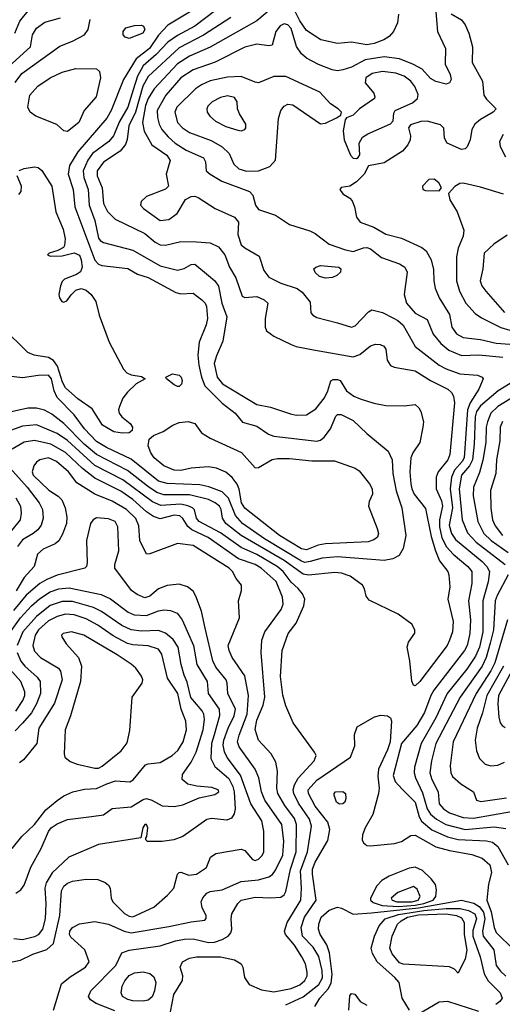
# Model space of a CAD drawing. Extents: x 1173029 to 1307123, y 522559 to 678521.
# Tile 450 of 623: x 1206068 to 1208871, y 632299 to 638023. Entities that reach past the tile are written whole.
import ezdxf

# ---------------------------------------------------------------- set-up
doc = ezdxf.new("R2010")
doc.units = 0

msp = doc.modelspace()

# ---------------------------------------------------------------- linework, layer by layer
at = {"layer": '0CON10XD'}
for points in [[(1208481.9, 638115), (1208494.8, 637955), (1208540.6, 637855), (1208539.1, 637765), (1208569.5, 637705), (1208574.3, 637675), (1208565, 637656.2), (1208545, 637648.6), (1208485, 637662.9), (1208455, 637681.8), (1208405.6, 637735.6), (1208355, 637762.3), (1208275, 637795.2), (1208185, 637806.4), (1208075, 637789.3), (1207995, 637747.3), (1207945, 637731.3), (1207915, 637726.2), (1207882.3, 637732.3), (1207803.2, 637763.2), (1207735, 637800), (1207705, 637823.5), (1207676.5, 637866.5), (1207645, 637972.5), (1207625, 637993.8), (1207605, 637997.9), (1207582, 637988), (1207556.7, 637955), (1207535, 637874), (1207515, 637870), (1207445, 637881.5), (1207375, 637863.3), (1207203.4, 637776.6), (1207075, 637730.5), (1207005, 637684.7), (1206916.2, 637585), (1206866.9, 637495), (1206868.4, 637455), (1206878.8, 637415), (1206894.8, 637384.8), (1206931.1, 637341.1), (1206970.4, 637305), (1207035, 637264.2), (1207135, 637219.4), (1207146.6, 637196.6), (1207151.9, 637145), (1207174.2, 637124.2), (1207241.9, 637085), (1207403.3, 637023.3), (1207422.2, 637002.2), (1207437.3, 636945), (1207455, 636918.9), (1207555, 636886.2), (1207635, 636832), (1207754, 636795), (1207785, 636779.5), (1207865, 636718.9), (1207960.8, 636685), (1208005, 636675.9), (1208065, 636697.6), (1208085, 636699.1), (1208105, 636690), (1208169.7, 636639.7), (1208275, 636603.4), (1208305.5, 636585), (1208319.1, 636555), (1208301.8, 636425), (1208314.7, 636375), (1208365, 636316.9), (1208435, 636280.8), (1208470, 636195), (1208515, 636140), (1208561.3, 636101.3), (1208635, 636070.3), (1208735, 636073.8), (1208875, 636060.2)], [(1206039.6, 637945), (1206068.8, 638015), (1206125, 638083.6)], [(1207065, 638073.2), (1206929.6, 637990.4), (1206875, 637933.1), (1206823, 637855), (1206744.9, 637795.1), (1206671.1, 637675), (1206600, 637495), (1206575, 637451.2), (1206406.2, 637255), (1206357.9, 637175), (1206349, 637125), (1206378.4, 637035), (1206388.1, 636935), (1206505.4, 636625.4), (1206525, 636600.9), (1206545, 636593.2), (1206695.9, 636575.9), (1206752.6, 636542.6), (1206815, 636523.8), (1206975, 636437.8), (1207005, 636429.6), (1207075, 636432.7), (1207126.9, 636395), (1207145, 636375.7), (1207152.9, 636355), (1207160, 636285), (1207151.7, 636248.3), (1207111.2, 636148.8), (1207103.5, 636073.5), (1207107.9, 636015), (1207123.4, 635945), (1207143.8, 635893.8), (1207243.6, 635793.6), (1207320, 635735), (1207362.8, 635682.8), (1207445, 635659.2), (1207513.2, 635613.2), (1207545, 635601.8), (1207795, 635573.2), (1207815, 635578.8), (1207836.7, 635595), (1207873.6, 635645), (1207905, 635717.5), (1207915, 635726.9), (1207935, 635727.8), (1208005, 635692.5), (1208085, 635616.5), (1208208.5, 635515), (1208231.8, 635465), (1208235.3, 635385), (1208245.3, 635334.7), (1208254.8, 635284.8), (1208288.8, 635185), (1208311.4, 635025), (1208295, 634948), (1208271.6, 634908.4), (1208235, 634887.9), (1208185, 634878.4), (1207915, 634900.2), (1207825, 634892.8), (1207755, 634872.7), (1207725, 634867.8)], [(1207205, 638077.3), (1207085, 637984.8), (1206985, 637931.7), (1206927.9, 637892.1), (1206860.3, 637819.7), (1206785, 637753.8), (1206752.6, 637695), (1206727.2, 637615), (1206695.9, 637515), (1206648.8, 637431.2), (1206612.9, 637347.1), (1206585.4, 637315), (1206491.1, 637245), (1206464.3, 637205.7), (1206436.8, 637145), (1206440, 637105), (1206465.2, 637035), (1206472.4, 636945), (1206504.4, 636855), (1206525, 636753.1), (1206535, 636738.5), (1206555, 636727.1), (1206725, 636682.2), (1206885, 636591.2), (1206985, 636567.7), (1207023.4, 636576.6), (1207065, 636600), (1207085, 636601.5), (1207165, 636536.4), (1207201.2, 636505), (1207223.4, 636473.4), (1207243.1, 636375), (1207271.5, 636295), (1207248.9, 636155), (1207211.1, 636068.9), (1207198.7, 636025), (1207214.7, 635945), (1207246.6, 635906.6), (1207445, 635786.5), (1207525, 635770.9), (1207640.8, 635730.8), (1207675, 635724.6), (1207735, 635726.5), (1207789.3, 635760.7), (1207839.6, 635825), (1207858.9, 635865), (1207875, 635922.5), (1207888.8, 635931.2), (1207915, 635931.4), (1207928.8, 635925), (1207965.8, 635865), (1208010, 635835), (1208045, 635819.6), (1208125, 635792.7), (1208195, 635780.4), (1208302.4, 635777.6), (1208365, 635785.7), (1208387.4, 635767.4), (1208398.6, 635745), (1208412.9, 635685), (1208410.6, 635655), (1208391.8, 635565), (1208351.5, 635505), (1208339.4, 635475), (1208335.3, 635395), (1208339.8, 635325), (1208345.8, 635295), (1208360.3, 635265), (1208425, 635182), (1208458.5, 635018.5), (1208483.4, 634935), (1208507.1, 634877.1), (1208554.4, 634815), (1208561.8, 634795), (1208566.9, 634725), (1208555.4, 634655), (1208586.6, 634525), (1208582.8, 634465), (1208565.6, 634415.6), (1208550.4, 634385), (1208392.1, 634175), (1208365, 634150.6)], [(1207555, 638106.8), (1207445, 638016.9), (1207309.1, 637939.1), (1207175, 637863.4), (1207055, 637810.4), (1206985, 637766.5), (1206849.9, 637620.1), (1206815, 637565.4), (1206799.6, 637525), (1206782.1, 637425), (1206791.9, 637375), (1206835.2, 637295.2), (1206923.8, 637235), (1206942.3, 637205), (1206919.4, 637125), (1206933.3, 637055), (1206915, 637038), (1206804.6, 636995.4), (1206773.4, 636966.6), (1206770, 636945), (1206786.9, 636925), (1206885, 636855.5), (1206935, 636860.5), (1206983.1, 636896.9), (1207031.9, 636978.1), (1207064.5, 636995.5), (1207085, 636996.5), (1207105, 636989.4), (1207203.8, 636925), (1207316, 636875), (1207339.4, 636845), (1207334.6, 636775), (1207355.6, 636715), (1207375, 636695.8), (1207459.1, 636649.1), (1207486.5, 636565), (1207515, 636526.8), (1207585, 636491.5), (1207680.3, 636460.3), (1207709.7, 636439.7), (1207755, 636380), (1207759.3, 636319.3), (1207770, 636305), (1207795, 636290.8), (1207915, 636261.2), (1207995, 636234.6), (1208016.2, 636243.8), (1208095, 636323.8), (1208114.2, 636335.8), (1208175, 636320), (1208235, 636289.6), (1208265, 636273.9), (1208295, 636246.9), (1208365, 636122.9), (1208505.2, 636015.2), (1208545, 635992.9), (1208625, 635964.1), (1208727.3, 635957.3), (1208755.3, 635945.3), (1208760.6, 635935), (1208736, 635875), (1208684.7, 635795.3), (1208669.2, 635755), (1208649.4, 635475), (1208638.8, 635455), (1208593, 635405), (1208576.3, 635363.7), (1208568.6, 635295), (1208582.7, 635185), (1208562.4, 635085), (1208575.7, 635035), (1208600.3, 635000.3), (1208754.1, 634874.1), (1208781.2, 634845), (1208796.8, 634815), (1208789.8, 634755), (1208758.1, 634645), (1208758.6, 634465), (1208738.9, 634375), (1208716.3, 634323.7), (1208665, 634247.5), (1208551.7, 634105), (1208486.3, 633965), (1208400.2, 633815), (1208362.2, 633677.8), (1208359.4, 633645), (1208367.3, 633615), (1208408.6, 633528.6), (1208421.4, 633481.4), (1208435.1, 633435.1), (1208455, 633404.3), (1208489.7, 633375), (1208544.4, 633344.4), (1208655, 633315.5), (1208825, 633330.2), (1208891.9, 633321.9)], [(1208268.8, 638055), (1208262.9, 638005), (1208238.9, 637955), (1208214.7, 637925.3), (1208182.9, 637905), (1208128, 637885), (1208085, 637877.3), (1207995, 637891.6), (1207914.2, 637884.2), (1207816.7, 637906.7), (1207735, 637959.2), (1207695.6, 638015.6), (1207649.1, 638109.1)], [(1208575, 638056.7), (1208635, 638021.2), (1208655, 637993.8), (1208677.5, 637945), (1208697.5, 637865), (1208696.4, 637775), (1208756.1, 637666.1), (1208764.4, 637585), (1208780.5, 637560.5), (1208835.7, 637505), (1208819.2, 637485), (1208745, 637442.9), (1208711.1, 637415), (1208694.5, 637385), (1208684.4, 637324.4), (1208666.5, 637283.5), (1208655, 637272.2), (1208635, 637267.5), (1208550.8, 637305), (1208535.7, 637335), (1208532.3, 637392.3), (1208512.4, 637412.4), (1208435, 637433.5), (1208398.3, 637431.7), (1208337.5, 637412.5), (1208327.5, 637395), (1208337.7, 637347.7), (1208335.7, 637325), (1208323.3, 637295), (1208291.7, 637258.3), (1208185, 637190), (1208095, 637172.5), (1208068.6, 637125), (1208025, 637080.9), (1207985, 637055.8), (1207935, 637047.5), (1207927.5, 637035), (1207945, 637010), (1207985, 636986), (1207999.4, 636969.4), (1208012.7, 636935), (1208024.5, 636874.5), (1208045, 636845.6), (1208125, 636816.2), (1208195, 636775.6), (1208285, 636753.1), (1208405, 636698), (1208429.1, 636679.1), (1208457.6, 636627.6), (1208471.1, 636571.1), (1208472.9, 636505), (1208481.2, 636461.2), (1208505.4, 636405), (1208565, 636309.4), (1208578, 636235), (1208605, 636196.8), (1208645, 636175.8), (1208745, 636162.9), (1208835, 636143), (1208915, 636137.2)], [(1206005, 637750), (1206130.7, 637865), (1206142, 637935), (1206165.6, 637974.4), (1206215, 638008.6), (1206305, 638032.9)], [(1206041.8, 637658.2), (1206079.9, 637710.1), (1206301.8, 637868.2), (1206375, 637897.6), (1206444.5, 637935), (1206466.9, 637965), (1206478, 638025)], [(1207293.8, 638035), (1207135, 637932.2), (1206995, 637859.8), (1206815, 637693.1), (1206783.6, 637636.4), (1206741.2, 637485), (1206701.8, 637405), (1206693.3, 637326.7), (1206683, 637297), (1206651.5, 637258.5), (1206555.4, 637195), (1206518.8, 637145), (1206519, 637115), (1206547.3, 637045), (1206555, 636954), (1206577.4, 636907.4), (1206623.2, 636863.2), (1206795, 636780.3), (1206855, 636729.7), (1206884, 636714), (1206915, 636712.5), (1207005, 636734.2), (1207095, 636732.1), (1207175, 636725.3), (1207222.2, 636702.2), (1207260.7, 636655), (1207286, 636585), (1207322.8, 636522.8), (1207360.8, 636415), (1207375, 636407.5), (1207445, 636414.5), (1207488, 636395), (1207509.2, 636375), (1207493.1, 636285), (1207494.3, 636235), (1207502.5, 636215), (1207543.6, 636183.6), (1207645, 636134.5), (1207675, 636122.5), (1207775, 636104.6), (1208006.1, 636063.9), (1208043.8, 636076.2), (1208105, 636127.1), (1208135, 636137.1), (1208162.5, 636135), (1208183.3, 636125), (1208195, 636107.5), (1208203, 636043), (1208221.7, 636011.7), (1208242.5, 636002.5), (1208365, 635982.2), (1208455, 635924.7), (1208554.8, 635874.8), (1208576.2, 635855), (1208587.7, 635835), (1208593.3, 635795), (1208566.8, 635495), (1208555.8, 635465), (1208498.9, 635395), (1208486.5, 635363.5), (1208487.9, 635295), (1208518.5, 635225), (1208524.4, 635195), (1208506.7, 635115), (1208507.6, 635075), (1208520.1, 635010), (1208547.6, 634957.6), (1208586.5, 634916.5), (1208671.6, 634845), (1208694.1, 634815), (1208694.8, 634745), (1208674.8, 634645), (1208687.3, 634535), (1208683.5, 634455), (1208668, 634385), (1208652.6, 634355), (1208474.3, 634125), (1208457, 634095), (1208419, 633995), (1208375, 633919.2), (1208286.5, 633815), (1208238.3, 633628.3), (1208248.6, 633595), (1208289.8, 633549.8)], [(1206705, 637914.4), (1206681.7, 637921.7), (1206668.8, 637935), (1206668.8, 637955), (1206684.4, 637975.6), (1206735, 637990), (1206775, 637992), (1206788, 637985), (1206794.2, 637965), (1206783.8, 637945), (1206705, 637914.4)], [(1206345, 637373.3), (1206325, 637376.7), (1206283.8, 637413.8), (1206161.5, 637461.5), (1206128.2, 637485), (1206115.4, 637515), (1206126.9, 637585), (1206174, 637636), (1206245, 637684.6), (1206315, 637717.5), (1206395, 637738.5), (1206515, 637738), (1206531.9, 637721.9), (1206537.5, 637685), (1206512.5, 637575), (1206443.1, 637495), (1206411.4, 637425), (1206345, 637373.3)], [(1208023.6, 637216.4), (1208035, 637222.5), (1208043, 637237), (1208040.8, 637305), (1208060.3, 637339.7), (1208090.2, 637359.8), (1208222.3, 637417.7), (1208237.5, 637435), (1208240.7, 637479.3), (1208250, 637495), (1208350.6, 637539.4), (1208378.9, 637565), (1208382.1, 637587.9), (1208362.9, 637635), (1208340, 637665), (1208301.5, 637695), (1208252.5, 637712.5), (1208175, 637721.9), (1208115, 637709.7), (1208078.8, 637685), (1208075.4, 637655), (1208125.8, 637595), (1208132, 637575), (1208128.8, 637565), (1208041.4, 637505), (1208005, 637468.8), (1207967, 637453), (1207958.3, 637441.7), (1207947.7, 637377.7), (1207952.9, 637325), (1207989.2, 637235), (1208005, 637218), (1208023.6, 637216.4)], [(1207385, 637141.7), (1207455, 637143.5), (1207520.3, 637169.7), (1207553.2, 637206.8), (1207571.1, 637448.9), (1207585.5, 637494.5), (1207605, 637520), (1207625, 637532), (1207655, 637527.5), (1207815, 637416.7), (1207845, 637421.2), (1207908.3, 637451.7), (1207933, 637467), (1207936.7, 637485), (1207918.8, 637505), (1207873, 637533), (1207810.8, 637600.8), (1207615, 637692.2), (1207545, 637692.2), (1207455, 637656.4), (1207435, 637659.2), (1207355, 637693.1), (1207275, 637689.5), (1207175, 637668.4), (1207123.5, 637645), (1207089.9, 637620.1), (1206980.4, 637515), (1206970.3, 637485), (1206985.4, 637425), (1207013.5, 637395), (1207055, 637368), (1207181, 637321), (1207245, 637284.1), (1207284.7, 637245), (1207313, 637183), (1207341.5, 637155), (1207385, 637141.7)], [(1207355, 637377.5), (1207375, 637384), (1207382, 637395), (1207382.5, 637415), (1207345.5, 637475.5), (1207334.3, 637505), (1207330.8, 637545), (1207315, 637570.8), (1207275, 637580), (1207235, 637571.5), (1207185.4, 637544.6), (1207160.7, 637519.3), (1207154.6, 637505), (1207157.3, 637485), (1207172.3, 637462.3), (1207205, 637433.3), (1207265, 637402.9), (1207335, 637381.4), (1207355, 637377.5)], [(1208876.7, 637355), (1208854.5, 637315), (1208858.5, 637285), (1208890, 637225)], [(1206064.7, 637145.3), (1206095, 637158.8), (1206155, 637167.5), (1206175, 637163.1), (1206196.2, 637146.2), (1206255.4, 637055), (1206278.2, 636905), (1206320.9, 636805), (1206331.7, 636748.3), (1206329.2, 636710.8), (1206321.7, 636698.3), (1206289.5, 636680.5), (1206240, 636665), (1206230, 636655), (1206245, 636647.5), (1206315, 636650), (1206385, 636667.5), (1206415, 636654), (1206425, 636627.5), (1206430.9, 636585), (1206422, 636558), (1206398.9, 636541.1), (1206328, 636515), (1206315, 636501.2), (1206304.4, 636475), (1206295.7, 636425), (1206299.2, 636405), (1206313.8, 636385), (1206325, 636380.8), (1206341.7, 636388.3), (1206367.3, 636422.7), (1206395, 636450), (1206425, 636460), (1206455, 636450.7), (1206483.1, 636425), (1206510, 636385), (1206529.5, 636305), (1206587.4, 636147.4), (1206670.9, 635990.9), (1206690.9, 635970.9), (1206715, 635958.5), (1206775, 635949.4), (1206797.5, 635935), (1206744.5, 635905.5), (1206695, 635858), (1206668, 635822), (1206648.1, 635775), (1206642.9, 635755), (1206645.8, 635735), (1206660.8, 635715), (1206709.4, 635675), (1206722.9, 635655), (1206722, 635635), (1206705, 635622), (1206665, 635619.4)], [(1206063.1, 637006.9), (1206076.9, 637025), (1206079.4, 637055), (1206054.4, 637115)], [(1208505, 637027.5), (1208517.5, 637045), (1208502.5, 637075), (1208475, 637096.7), (1208445, 637093.3), (1208407.5, 637055), (1208410, 637035), (1208425, 637030), (1208505, 637027.5)], [(1208879.2, 637009.2), (1208745, 637050), (1208645, 637072), (1208625, 637071.2), (1208595, 637053.3), (1208558.3, 637011.7), (1208566.7, 636975), (1208610, 636905), (1208648.5, 636798.5), (1208643.8, 636765), (1208615.9, 636695), (1208605.9, 636645), (1208606.2, 636505), (1208621.9, 636445), (1208660.4, 636375), (1208714.7, 636314.7), (1208749.9, 636289.9), (1208863, 636233), (1208915, 636217.5)], [(1208900.6, 636769.4), (1208821.7, 636718.3), (1208766.7, 636665), (1208758.5, 636575), (1208743.6, 636505), (1208752.7, 636475), (1208775, 636445.6), (1208885, 636321.6)], [(1207845, 636520), (1207810.5, 636530.5), (1207785, 636552.5), (1207777.5, 636575), (1207787.5, 636585), (1207815.8, 636594.2), (1207921.2, 636585), (1207934, 636575), (1207932, 636555), (1207910, 636535), (1207885, 636524), (1207845, 636520)], [(1206665, 635619.4), (1206615, 635626.2), (1206548.6, 635665), (1206489.8, 635759.8), (1206405, 635818.6), (1206335, 635883.5), (1206316.5, 635916.5), (1206288.1, 636008.1), (1206265, 636040.9), (1206235, 636058.4), (1206152.4, 636072.4), (1206115, 636087.5), (1205965.8, 636235)], [(1207725, 634867.8), (1207705, 634874.8), (1207491, 635005), (1207362.6, 635095), (1207321, 635141), (1207281.9, 635241.9), (1207245, 635278), (1207167.6, 635307.6), (1207115, 635318.7), (1206925, 635326.2), (1206875, 635340.7), (1206715, 635468), (1206572.3, 635535), (1206515, 635570.4), (1206445.2, 635645), (1206384.9, 635724.9), (1206286.4, 635826.4), (1206268.3, 635865), (1206253, 635935), (1206235, 635956.2), (1206174.8, 635955.2), (1206085, 635940.8), (1205954.3, 635955.7)], [(1206985, 635890), (1206965, 635900.8), (1206920, 635935), (1206916.7, 635945), (1206955, 635964.2), (1206995, 635956.7), (1207006.7, 635945), (1207012.2, 635925), (1207007.1, 635905), (1206995, 635891.2), (1206985, 635890)], [(1208976.5, 635945), (1208847.3, 635865), (1208745, 635777.4), (1208721.4, 635745), (1208714.6, 635715), (1208708.9, 635555), (1208697.7, 635465), (1208680.9, 635429.1), (1208634.8, 635375), (1208620.1, 635295), (1208638, 635115), (1208669.2, 635039.2), (1208719.8, 634985), (1208887.6, 634855)], [(1208985, 635859.6), (1208845.7, 635774.3), (1208805.8, 635735), (1208785.2, 635684.8), (1208778.7, 635655), (1208775.6, 635565), (1208758.3, 635461.7), (1208739.2, 635390.8), (1208703.8, 635305), (1208702.3, 635255), (1208729.6, 635105), (1208765, 635036.8), (1208806.2, 634995), (1208905, 634926)], [(1208365, 634150.6), (1208355, 634154.3), (1208346.8, 634176.8), (1208334.4, 634295), (1208318.2, 634375), (1208326.1, 634405), (1208363, 634457), (1208363.6, 634475), (1208345, 634508.6), (1208266.6, 634566.6), (1208098.9, 634648.9), (1208080.9, 634670.9), (1208070.8, 634715), (1208059.2, 634735), (1207987.6, 634787.6), (1207936.7, 634805), (1207899.2, 634809.2), (1207745, 634793.4), (1207715, 634798.8), (1207605, 634879.6), (1207355, 635024.1), (1207265.2, 635095), (1207246.8, 635125), (1207239, 635175), (1207228.2, 635195), (1207203.8, 635215), (1207165, 635233.7), (1207055, 635260.7), (1206905, 635261.3), (1206865, 635274.5), (1206810.6, 635310.6), (1206695, 635403), (1206515, 635494.8), (1206443.6, 635555), (1206325, 635674.8), (1206255, 635730.3), (1206212.7, 635752.7), (1206165, 635764.8), (1206115.7, 635764.3), (1205985, 635736)], [(1206944, 632255), (1206963.1, 632356.9), (1207013.6, 632436.4), (1207015.6, 632465), (1207000.6, 632515), (1207014.3, 632545), (1207053.8, 632566.2), (1207095, 632574.7), (1207234.3, 632574.2), (1207315, 632557.9), (1207355.6, 632535), (1207364.4, 632515), (1207374.4, 632455), (1207400.6, 632415), (1207472.9, 632382.9), (1207545, 632371.4), (1207645, 632390.6), (1207695, 632413), (1207725, 632437.7), (1207738.8, 632465), (1207738.8, 632485), (1207728.9, 632535), (1207707.7, 632575), (1207665, 632643.4), (1207612.2, 632705), (1207607.3, 632725), (1207622.5, 632775), (1207701.6, 632905), (1207704.8, 632975), (1207699.6, 633075), (1207739.7, 633185), (1207762.9, 633335), (1207751.1, 633375), (1207688.1, 633468.1), (1207660, 633525), (1207656, 633545), (1207664.3, 633575), (1207685, 633612.9), (1207777.9, 633715), (1207790, 633745), (1207781.5, 633765), (1207657.1, 633935), (1207615, 634033.8), (1207595.9, 634095.9), (1207583.8, 634205), (1207593.3, 634355), (1207627.9, 634455), (1207673.2, 634515), (1207718, 634615), (1207724.6, 634655), (1207710.8, 634685), (1207686.4, 634716.4), (1207645, 634753.9), (1207598.4, 634815), (1207563.7, 634843.7), (1207445, 634913.4), (1207353.8, 634953.8), (1207235, 635040.5), (1207110.4, 635105), (1207095.4, 635125), (1207083.6, 635173.6), (1207072.5, 635185), (1207045, 635197.7), (1207005, 635205.8), (1206887.8, 635197.8), (1206839.8, 635219.8), (1206667.7, 635347.7), (1206505, 635431.7), (1206345, 635576), (1206285, 635616.8), (1206165, 635666.7), (1206085, 635660.5), (1206015.2, 635634.8)], [(1207735, 634941.5), (1207705, 634946.5), (1207577.5, 635025), (1207375, 635182.7), (1207356.2, 635215), (1207343.4, 635293.4), (1207332.1, 635322.1), (1207302.2, 635362.2), (1207265, 635392.7), (1207211.2, 635415), (1207165, 635423.9), (1207065, 635416.7), (1207005, 635402.2), (1206965, 635404), (1206905, 635428.8), (1206849.5, 635475), (1206829.5, 635505), (1206814.4, 635545), (1206820.8, 635585), (1206845.3, 635604.7), (1206901.2, 635628.8), (1206956.9, 635665), (1206995, 635682), (1207046.8, 635686.8), (1207085, 635676), (1207125, 635621.2), (1207175, 635590), (1207357, 635507), (1207435, 635417.1), (1207455, 635419.4), (1207535, 635466.2), (1207565, 635472.1), (1207635, 635472.3), (1207765, 635457.5), (1207897.7, 635457.7), (1208016.2, 635416.2), (1208040.2, 635400.2), (1208100, 635325), (1208115.6, 635295), (1208116.9, 635265), (1208097.6, 635222.4), (1208094.3, 635195), (1208145.4, 635065.4), (1208153.1, 635035), (1208147.1, 635015), (1208125, 634998.8), (1208091.6, 634988.4), (1207845, 634976.5), (1207802.4, 634967.6), (1207735, 634941.5)], [(1208873.1, 635686.9), (1208860, 635655), (1208856.6, 635575), (1208837.8, 635465), (1208833.6, 635385), (1208803.8, 635285), (1208804, 635184), (1208814.8, 635115), (1208830.8, 635080.8), (1208873.2, 635025)], [(1207595, 634665.7), (1207557.4, 634757.4), (1207470, 634835), (1207435, 634854.8), (1207339.1, 634889.1), (1207162.3, 635012.3), (1207067.7, 635057.7), (1207045.7, 635075.7), (1207015, 635123.8), (1206997.9, 635137.9), (1206965, 635141.6), (1206885, 635121), (1206845.7, 635135.7), (1206805, 635162.4), (1206725, 635232.9), (1206655, 635281.2), (1206505, 635358.3), (1206433.8, 635413.8), (1206335, 635507.1), (1206248.5, 635555), (1206155, 635576.2), (1206095, 635566.8), (1206023.8, 635526.2)], [(1205994.6, 635435), (1206110.7, 635305), (1206181.6, 635215), (1206200.3, 635175), (1206204.6, 635125), (1206192.5, 635085), (1206172.9, 635057.1), (1206146.7, 635035), (1206085, 634999.3), (1206055, 634959.6)], [(1206265.5, 632265), (1206311.7, 632418.3), (1206360.6, 632459.4), (1206450, 632515), (1206472.5, 632545), (1206447.3, 632615), (1206365, 632688.9), (1206358, 632705), (1206360.4, 632725), (1206375, 632745.5), (1206415, 632766.7), (1206505, 632780.2), (1206584.8, 632764.8), (1206675, 632723.8), (1206715, 632715.2), (1206935, 632751.7), (1207065, 632778.1), (1207142.9, 632787.1), (1207151.4, 632798.6), (1207151.9, 632815), (1207128.9, 632858.9), (1207122.8, 632895), (1207131.3, 632918.7), (1207154.4, 632945.6), (1207175, 632955.3), (1207245, 632964.1), (1207355, 633013), (1207455, 633023.5), (1207515, 633040), (1207535.8, 633054.2), (1207555, 633077.9), (1207596.5, 633165), (1207602.9, 633247.1), (1207590.2, 633345), (1207492.4, 633485), (1207472.4, 633535), (1207457.5, 633615), (1207436.5, 633665), (1207342.3, 633795), (1207334.3, 633825), (1207343.5, 633863.5), (1207389.7, 633985), (1207397.8, 634095), (1207375, 634208.6), (1207302.5, 634315), (1207284.6, 634355), (1207279.1, 634385), (1207344.4, 634545), (1207340, 634645), (1207357.5, 634705), (1207355.8, 634735), (1207324.7, 634774.7), (1207303.9, 634815), (1207285, 634834.1), (1207075, 634966.9), (1206985, 634978.2), (1206825, 634917.1), (1206805, 634915.8), (1206766.8, 634995), (1206760.2, 635080.2), (1206743.2, 635123.2), (1206689.1, 635175), (1206605, 635224.8), (1206505, 635265.3), (1206401, 635331), (1206350.9, 635395), (1206281.2, 635455), (1206235, 635475.8), (1206185.8, 635464.2), (1206165, 635450), (1206150.9, 635429.1), (1206141.6, 635395), (1206146.3, 635375), (1206237.1, 635287.1), (1206292.2, 635252.2), (1206312.4, 635232.4), (1206332.5, 635185), (1206341.1, 635131.1), (1206340, 635095), (1206317.3, 635032.7), (1206295.9, 634994.1), (1206273.6, 634976.4), (1206205, 634944.6), (1206171.5, 634915), (1206152.5, 634845), (1206095, 634780.4), (1206047.9, 634702.1)], [(1206045, 635242.5), (1206072.5, 635195), (1206077.3, 635155), (1206070, 635115), (1206015.1, 635044.9)], [(1205965, 632534), (1206072.9, 632555), (1206145, 632590.9), (1206225, 632616.9), (1206265, 632653.3), (1206301.6, 632815), (1206311.9, 632958.1), (1206324, 632985), (1206345, 633002.7), (1206375, 633014.7), (1206455, 633026.1), (1206522.5, 633025), (1206565, 633007.5), (1206585, 632991.4), (1206594.4, 632975), (1206600, 632915), (1206610, 632895), (1206676.9, 632826.9), (1206705, 632810.9), (1206725, 632808.4), (1206846.6, 632863.4), (1206926.6, 632933.4), (1206963.1, 632975), (1206984, 633055), (1206994.2, 633065.8), (1207005, 633068), (1207050.4, 633050.4), (1207095, 633056.4), (1207152.5, 633095), (1207176.7, 633155), (1207206.7, 633175), (1207355, 633200.4), (1207375, 633193.1), (1207420.4, 633140.4), (1207435, 633135.6), (1207455, 633142.2), (1207475.8, 633164.2), (1207485.4, 633185), (1207486, 633305), (1207474.2, 633365), (1207411.1, 633465), (1207350.5, 633630.5), (1207273.1, 633733.1), (1207257.6, 633767.6), (1207249.8, 633805), (1207253.4, 633835), (1207279, 633905), (1207314.8, 633975), (1207321.1, 634015), (1207276.4, 634105), (1207273.6, 634165), (1207267.1, 634185), (1207208.2, 634258.2), (1207189.5, 634295), (1207144.7, 634485.3), (1207123.7, 634583.7), (1207091.2, 634671.2), (1207075, 634700.8), (1207043.8, 634725), (1206995, 634741.5), (1206925, 634732.9), (1206875, 634713.9), (1206825, 634672.5), (1206795, 634661.3), (1206750.4, 634680.4), (1206718.5, 634705), (1206620, 634835), (1206620, 634855), (1206643.3, 634935), (1206637.5, 635075), (1206622.9, 635105), (1206585, 635121.8), (1206515, 635126.2), (1206495.3, 635114.7), (1206479.4, 635095), (1206456.9, 634995), (1206460, 634865), (1206456.2, 634845), (1206446.7, 634835), (1206285, 634793.5), (1206225, 634769.1), (1206185, 634744.3), (1206105, 634677.3), (1206032.1, 634587.9)], [(1208905.3, 634795), (1208841, 634675), (1208830.6, 634645), (1208819.5, 634475), (1208801.7, 634398.3), (1208777.6, 634315), (1208755, 634265.3), (1208627.4, 634085), (1208485.2, 633815), (1208461.1, 633715), (1208451.2, 633645), (1208461.6, 633605), (1208498, 633535), (1208504.1, 633465), (1208530, 633435), (1208565, 633412.2), (1208645, 633384.8), (1208705, 633380.5), (1208925, 633419.6)], [(1206015.5, 634465), (1206073.7, 634545), (1206137, 634615), (1206183.9, 634656.1), (1206245, 634696.8), (1206295, 634714.8), (1206355, 634720.6), (1206541.9, 634681.9), (1206595.2, 634655.2), (1206698.6, 634578.6), (1206733.6, 634563.6), (1206805, 634558.6), (1206875, 634586.4), (1206905, 634592.2), (1206945, 634588.7), (1206982.2, 634572.2), (1207012.7, 634535), (1207077, 634385), (1207097.9, 634275), (1207156.6, 634175), (1207162.4, 634105), (1207227.6, 634015), (1207228.8, 633975), (1207197.7, 633865)], [(1206046, 632945), (1206075, 632964.4), (1206095, 632990.8), (1206132.9, 633097.1), (1206192.9, 633205), (1206235, 633303.3), (1206250.9, 633325), (1206285, 633348.8), (1206345, 633372.9), (1206485, 633391.5), (1206555, 633400.8), (1206605, 633437.5), (1206715, 633446.2), (1206785, 633489.3), (1206805, 633495.4), (1206836.5, 633486.5), (1206895, 633453.3), (1206965, 633448.6), (1207015, 633458.6), (1207110.2, 633499.8), (1207202.2, 633517.8), (1207225, 633533.8), (1207220.8, 633545), (1207185, 633559.6), (1207096.2, 633566.2), (1207045, 633578.1), (1207011.4, 633605), (1207013.3, 633635), (1207065, 633706.7), (1207092.4, 633765), (1207134.8, 633895), (1207141.9, 633955), (1207138.2, 633985), (1207128.4, 634005), (1207063.1, 634083.1), (1207041.2, 634171.2), (1207023.1, 634213.1), (1207005.2, 634275), (1206989.5, 634375), (1206959.5, 634419.5), (1206915, 634456.6), (1206875, 634471.4), (1206775, 634468.5), (1206715, 634476.6), (1206661.7, 634501.7), (1206542.7, 634582.7), (1206497.5, 634605), (1206375, 634639.8), (1206315, 634641.3), (1206245, 634616.8), (1206166, 634554), (1206086.7, 634465), (1206052.9, 634385)], [(1206620.5, 632260.5), (1206513, 632303), (1206478.9, 632325), (1206467.5, 632345), (1206482.3, 632377.7), (1206626.7, 632525), (1206661.8, 632598.2), (1206705, 632614.6), (1206885, 632639.2), (1206972.5, 632667.5), (1207025, 632677.6), (1207075, 632679), (1207165, 632657.8), (1207199, 632661), (1207244.4, 632675), (1207279.5, 632695), (1207294.6, 632715), (1207300.4, 632735), (1207296.2, 632795), (1207300.8, 632825), (1207335.4, 632885), (1207355, 632904.6), (1207435, 632921.6), (1207525, 632917.1), (1207585, 632921.9), (1207604.2, 632935), (1207613.5, 632955), (1207641.3, 633085), (1207674.8, 633185), (1207676.8, 633345), (1207665, 633378.2), (1207607.6, 633455), (1207568.1, 633525), (1207562.3, 633555), (1207566, 633655), (1207555.9, 633705.9), (1207528.9, 633755), (1207455.3, 633835.3), (1207435.9, 633895.9), (1207445, 633950.8), (1207481.7, 634038.3), (1207492, 634085), (1207471.1, 634345), (1207473.8, 634416.2), (1207491.2, 634465), (1207587.2, 634595), (1207597.8, 634625), (1207595, 634665.7)], [(1206024, 633205), (1206080, 633275), (1206155, 633343.5), (1206219.8, 633430.2), (1206285, 633483.9), (1206325, 633510.4), (1206376.4, 633533.6), (1206445, 633549.2), (1206515, 633553.4), (1206575, 633580.9), (1206625, 633597.3), (1206708.4, 633591.6), (1206726.7, 633603.3), (1206799.1, 633690.9), (1206815, 633697.7), (1206885, 633704), (1206954.8, 633745.2), (1206986.1, 633775), (1207017.5, 633825), (1207037.2, 633895), (1207032.4, 633945), (1207006.5, 634015), (1206986, 634105), (1206926.5, 634195), (1206893.6, 634333.6), (1206875, 634364.4), (1206815, 634383.1), (1206725, 634388.3), (1206695, 634396.1), (1206610.8, 634440.8), (1206522.8, 634502.8), (1206455, 634539.8), (1206385, 634562.7), (1206335, 634566.5), (1206285, 634554.3), (1206235, 634529.1), (1206177.7, 634475), (1206158.6, 634445), (1206144.7, 634385), (1206155, 634351.5), (1206189.5, 634315), (1206293.9, 634253.9), (1206305.5, 634235), (1206315.4, 634185), (1206269.8, 634050.2), (1206179.3, 633905), (1206168, 633815), (1206090.8, 633719.2), (1206066.8, 633703.2)], [(1208901.6, 634535), (1208827.9, 634285), (1208805, 634238.4), (1208719.3, 634105), (1208586.8, 633825), (1208568.9, 633685), (1208572.9, 633645), (1208583.1, 633623.1), (1208629.9, 633579.9), (1208703.3, 633535), (1208722.5, 633485), (1208747.3, 633477.3), (1208895, 633498.8)], [(1206505, 633670.8), (1206525, 633671.9), (1206546.6, 633683.4), (1206657.1, 633772.9), (1206691.7, 633818.3), (1206708.5, 633891.5), (1206722.1, 634085), (1206778.9, 634165), (1206783.5, 634185), (1206776.5, 634206.5), (1206743.6, 634253.6), (1206716, 634276), (1206635, 634330.8), (1206440.8, 634445), (1206370, 634465), (1206320, 634455), (1206312, 634445), (1206313.8, 634435), (1206338, 634395), (1206408.9, 634315), (1206427.2, 634265), (1206420.8, 634175), (1206363.3, 633976.7), (1206331.8, 633895), (1206325.6, 633755), (1206330.6, 633735), (1206361.1, 633711.1), (1206401.2, 633695), (1206505, 633670.8)], [(1206054.2, 634344.2), (1206075, 634293.8), (1206097.8, 634265), (1206170.1, 634200.1), (1206186.5, 634175), (1206189.8, 634105), (1206166.2, 634045), (1206135.9, 633994.1), (1206085, 633932.8), (1206041.2, 633888.8)], [(1206045, 634002.5), (1206086.6, 634065), (1206097.5, 634095), (1206097.6, 634115), (1206074.7, 634175), (1206013, 634245)], [(1208878.6, 634265), (1208782.3, 634095), (1208756.5, 633993.5), (1208724.7, 633905), (1208713.9, 633835), (1208721.9, 633771.9), (1208738.1, 633728.1), (1208771.4, 633695), (1208805, 633684.7), (1208845, 633688.6), (1208883.8, 633706.2)], [(1208928, 634242), (1208849.5, 634095), (1208844.8, 634044.8), (1208851.5, 633968.5), (1208859.6, 633935), (1208870, 633920), (1208887.5, 633907.5)], [(1207613.9, 632296.1), (1207715, 632343.3), (1207805.7, 632414.3), (1207826.6, 632453.4), (1207825, 632496), (1207806.2, 632576.2), (1207771.9, 632631.9), (1207711.6, 632695), (1207702.5, 632745), (1207721.7, 632805), (1207791.1, 632905), (1207768.9, 633055), (1207769.6, 633085), (1207784.8, 633125), (1207858.3, 633251.7), (1207869.1, 633315), (1207858.1, 633358.1), (1207785, 633450.4), (1207745.7, 633525), (1207743.8, 633545), (1207795, 633602.3), (1207990, 633735), (1208015, 633802.5), (1208013, 633867), (1208028.8, 633911.2), (1208128.9, 633971.1), (1208165, 633980.6), (1208203.9, 633976.1), (1208222, 633965), (1208228.5, 633945), (1208219.5, 633825), (1208205, 633777.5), (1208152.1, 633665), (1208148, 633625), (1208155.7, 633555), (1208153.2, 633525), (1208118.5, 633401.5), (1208075.5, 633325), (1208060, 633285), (1208057.7, 633255), (1208065, 633237.5), (1208085, 633222.5), (1208105, 633220), (1208245, 633232.8), (1208285, 633244.6), (1208340.2, 633279.8), (1208365, 633281.9), (1208485, 633214.8), (1208565, 633193.1), (1208695, 633169.2), (1208755, 633148.7), (1208798.8, 633108.8), (1208809.4, 633065), (1208791.9, 632998.1), (1208781.9, 632905), (1208806.8, 632836.8), (1208823.7, 632745), (1208836.4, 632716.4), (1208938.1, 632615)], [(1207197.7, 633865), (1207181.9, 633815), (1207177.6, 633727.6), (1207202, 633682), (1207282.3, 633612.3), (1207306.9, 633565), (1207314.3, 633535), (1207319.3, 633435), (1207314.6, 633405.4), (1207298.8, 633381.2), (1207270.9, 633369.1), (1207185, 633378.9), (1207155, 633374), (1207015, 633275.4), (1206964, 633256), (1206895, 633245.4), (1206810, 633245), (1206800, 633255), (1206800, 633265), (1206806.4, 633273.6), (1206812.5, 633325), (1206805, 633343.3), (1206795, 633343.8), (1206784.4, 633325), (1206772.5, 633267.5), (1206525, 633228.5), (1206354, 633155), (1206257.3, 633062.7), (1206221.8, 633005), (1206214.8, 632975), (1206219.7, 632885), (1206215.9, 632795), (1206200.3, 632735), (1206175, 632703.3), (1206155, 632691.9), (1206085, 632673.2), (1206035, 632678.8)], [(1207925, 633462.5), (1207908.8, 633475), (1207894.2, 633515), (1207894, 633525), (1207903.3, 633535), (1207945, 633535.8), (1207960, 633525), (1207962.5, 633495), (1207956.7, 633475), (1207945, 633464), (1207925, 633462.5)], [(1208289.8, 633549.8), (1208365, 633473.1), (1208389, 633389), (1208402.7, 633362.7), (1208462.6, 633312.6), (1208552.8, 633272.8), (1208615, 633256.9), (1208779.5, 633249.5), (1208815, 633242.2), (1208846.1, 633216.1), (1208905, 633109.5)], [(1208267.8, 632867.8), (1208365, 632874.6), (1208415.7, 632885), (1208470.5, 632905), (1208485.8, 632925), (1208488.6, 632965), (1208482.8, 632995), (1208459, 633029), (1208407.4, 633077.4), (1208365, 633095.8), (1208329.7, 633090.3), (1208215, 633043.1), (1208171.5, 633018.5), (1208142.8, 632987.2), (1208105.3, 632915), (1208106.6, 632905), (1208120.8, 632890.8), (1208174, 632874), (1208267.8, 632867.8)], [(1208345, 632894.6), (1208382.9, 632905), (1208393.9, 632925), (1208377.7, 632967.7), (1208355, 632983.1), (1208265, 632948.2), (1208226.8, 632915), (1208232.3, 632905), (1208258.9, 632895), (1208345, 632894.6)], [(1207782.9, 632287.1), (1207810.9, 632335), (1207860.9, 632389.1), (1207877.6, 632422.4), (1207883.6, 632475), (1207867.5, 632597.5), (1207852.6, 632645), (1207814.1, 632705), (1207804.1, 632735), (1207805.3, 632765), (1207820, 632805), (1207865, 632845.3), (1207915, 632862.9), (1207938.3, 632858.3), (1208005, 632823.5), (1208111.3, 632831.3), (1208385, 632859.3), (1208635, 632904), (1208706.6, 632886.6), (1208737.4, 632867.4), (1208761.4, 632835), (1208769.7, 632795), (1208756.8, 632725), (1208760.6, 632695), (1208822.4, 632615), (1208836.7, 632525), (1208860.7, 632490.7), (1208891.6, 632461.6)], [(1208333.3, 632265), (1208290, 632335), (1208272.3, 632425), (1208247.3, 632455), (1208145.4, 632545), (1208116.8, 632595), (1208110, 632625), (1208130, 632695), (1208155.8, 632755), (1208191.8, 632795), (1208268.2, 632821.8), (1208415, 632844.5), (1208545, 632856.1), (1208626, 632856), (1208676, 632845), (1208712.3, 632825), (1208721.3, 632795), (1208701.2, 632728.8), (1208700, 632695), (1208743.5, 632575), (1208766.4, 632476.4), (1208788.7, 632435), (1208858.2, 632365), (1208870.9, 632335), (1208857.5, 632315), (1208833, 632297)], [(1208615, 632480), (1208593, 632503), (1208565, 632516), (1208295, 632532.4), (1208275, 632539.1), (1208232.4, 632592.4), (1208218.6, 632625), (1208231, 632695), (1208262.3, 632765), (1208283.8, 632785), (1208320.7, 632805), (1208385, 632819.5), (1208544.5, 632824.5), (1208605.1, 632815.1), (1208635, 632801.9), (1208650.6, 632775), (1208650, 632705), (1208665.5, 632614.5), (1208655, 632562.5), (1208615, 632480)], [(1206785, 632316.3), (1206725, 632319), (1206696.4, 632326.4), (1206665.5, 632345), (1206657.1, 632365), (1206663.8, 632405), (1206678.5, 632435), (1206705, 632466.1), (1206735, 632481.8), (1206785, 632487.8), (1206825, 632477.5), (1206848.1, 632458.1), (1206858.5, 632425), (1206851.9, 632378.1), (1206837.6, 632342.4), (1206815, 632322.8), (1206785, 632316.3)], [(1207980, 632265), (1207985, 632347.5), (1207995, 632362), (1208015, 632358.8), (1208045.5, 632315.5), (1208085, 632293.3)], [(1208735, 632256.4), (1208555, 632314.6), (1208505, 632311.5), (1208350, 632220)]]:
    msp.add_lwpolyline(points, dxfattribs=at)

doc.saveas('drawing.dxf')
